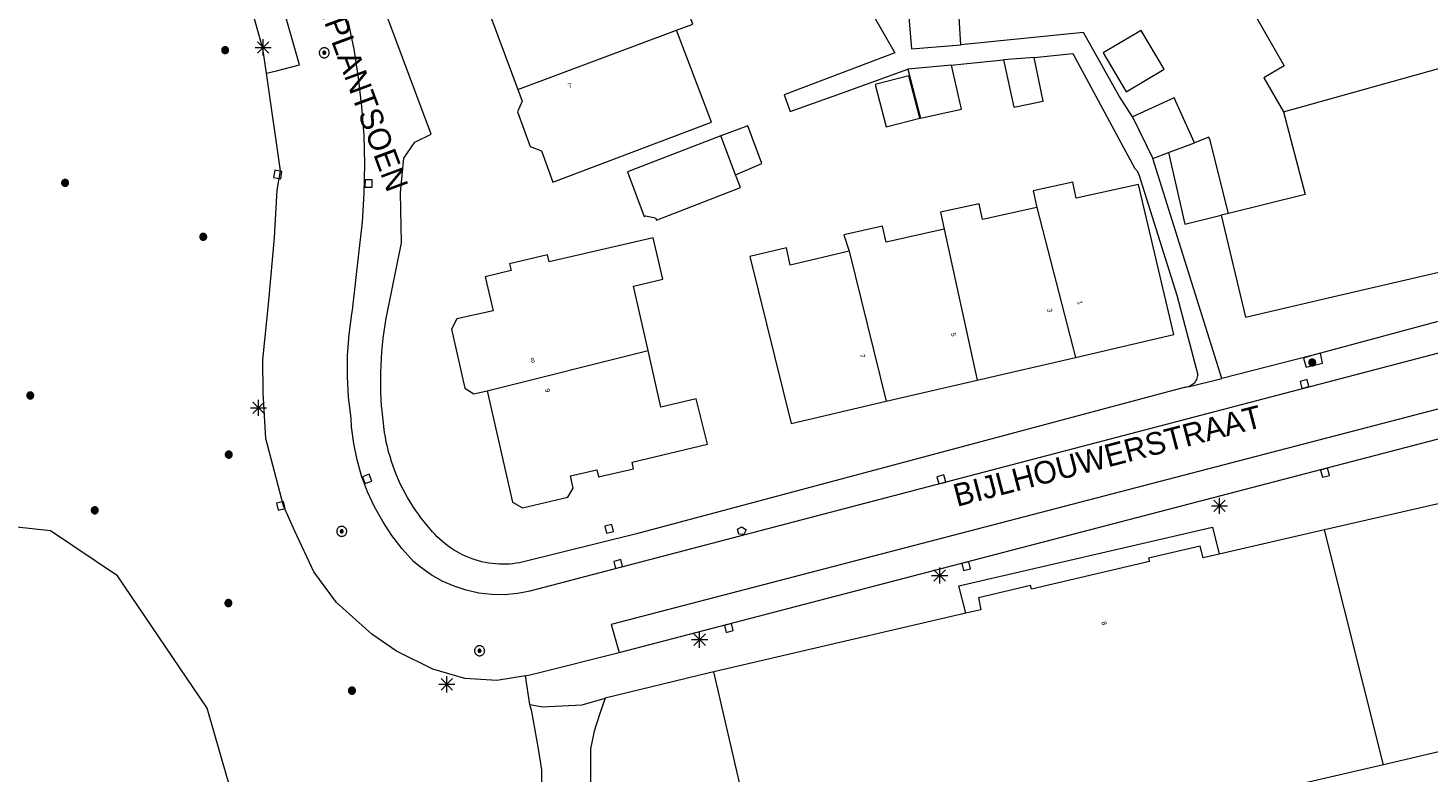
# Model space of a CAD drawing. Header units: metres. Extents: x 135779 to 137489, y 452643 to 455118.
# Tile 454 of 489: x 136792 to 136879, y 454827 to 454873. Entities that reach past the tile are written whole.
import ezdxf
from ezdxf.enums import TextEntityAlignment as Align

# ---------------------------------------------------------------- set-up
doc = ezdxf.new("R2010")
doc.units = ezdxf.units.M
for name, color, linetype, lineweight in [('KTop_BTD_Groenvoorziening', 62, 'Continuous', 13), ('KTop_NAR_Huisnummer (t)', 7, 'Continuous', 13), ('KTop_NAR_Huisnummer tijdelijk (t)', 7, 'Continuous', 13), ('KTop_OBW_Overig Plus', 1, 'Continuous', 13), ('KTop_ORL_Weg_Straatnaam (t)', 7, 'Continuous', 13), ('KTop_PAL_Lichtmast', 40, 'Continuous', 13), ('KTop_PND_Grondvlaksituatie van BAG-pand [tachy]', 1, 'Continuous', 13), ('KTop_PND_Pandscheiding', 40, 'Continuous', 13), ('KTop_PUT_Brandkraan of -put', 1, 'Continuous', 13), ('KTop_PUT_Inspectie- of rioolput', 15, 'Continuous', 13), ('KTop_PUT_Kolk', 15, 'Continuous', 13), ('KTop_VGO_Boom', 92, 'Continuous', 13), ('KTop_WGD_Parkeervlak', 251, 'Continuous', 13), ('KTop_WGD_Rijbaan_Lokale weg', 251, 'Continuous', 13), ('KTop_WGD_Voetpad', 251, 'Continuous', 13), ('KTop_WGD_Voetpad_achterpad', 251, 'Continuous', 13)]:
    doc.layers.add(name, color=color, linetype=linetype, lineweight=lineweight)
doc.styles.add('Style-ROVU', font='ROVU.shx')
doc.styles.add('Style-ROVUCURSIEF', font='ROVUCURSIEF.shx')

# ---------------------------------------------------------------- blocks, each defined once
blk = doc.blocks.new('PAL_Lichtmast')
at = {"layer": 'KTop_PAL_Lichtmast'}
for p, q in [((-0.354, -0.354), (0.354, 0.354)), ((0.354, -0.354), (-0.354, 0.354)), ((0, -0.5), (0, 0.5)), ((-0.5, 0), (0.5, 0))]:
    blk.add_line(p, q, dxfattribs=at)
blk = doc.blocks.new('PUT_Kolk')
at = {"layer": 'KTop_PUT_Kolk', "flags": 128}
blk.add_lwpolyline([(0.225, -0.225), (0.225, 0.225), (-0.225, 0.225), (-0.225, -0.225), (0.225, -0.225)], dxfattribs=at)
blk = doc.blocks.new('PUT_Brandkraan_of_-put')
at = {"layer": 'KTop_PUT_Brandkraan of -put'}
for p, q in [((-0.25, 0.034), (0, 0.25)), ((-0.158, -0.25), (-0.25, 0.034)), ((0, 0.25), (0.25, 0.033)), ((0.25, 0.033), (0.158, -0.25)), ((0.158, -0.25), (-0.158, -0.25))]:
    blk.add_line(p, q, dxfattribs=at)
blk = doc.blocks.new('PUT_Inspectie-_of_rioolput')
at = {"layer": 'KTop_PUT_Inspectie- of rioolput', "flags": 128}
for points in [[(0.31, 0), (0.308, 0.032), (0.303, 0.064), (0.294, 0.095), (0.283, 0.126), (0.268, 0.155), (0.25, 0.182), (0.23, 0.207), (0.207, 0.23), (0.182, 0.25), (0.154, 0.268), (0.126, 0.283), (0.095, 0.294), (0.064, 0.303), (0.032, 0.308), (0, 0.309), (-0.032, 0.308), (-0.064, 0.303), (-0.096, 0.294), (-0.126, 0.283), (-0.155, 0.268), (-0.182, 0.25), (-0.207, 0.23), (-0.23, 0.207), (-0.25, 0.182), (-0.268, 0.154), (-0.283, 0.126), (-0.294, 0.095), (-0.303, 0.064), (-0.308, 0.032), (-0.309, 0), (-0.308, -0.032), (-0.303, -0.064), (-0.294, -0.096), (-0.283, -0.126), (-0.268, -0.155), (-0.25, -0.182), (-0.23, -0.207), (-0.207, -0.23), (-0.182, -0.25), (-0.155, -0.268), (-0.126, -0.283), (-0.096, -0.294), (-0.064, -0.303), (-0.032, -0.308), (0, -0.309), (0.032, -0.308), (0.064, -0.303), (0.095, -0.294), (0.126, -0.283), (0.155, -0.268), (0.182, -0.25), (0.207, -0.23), (0.23, -0.207), (0.25, -0.182), (0.268, -0.155), (0.283, -0.126), (0.294, -0.096), (0.303, -0.064), (0.308, -0.032), (0.31, 0)], [(0.095, 0), (0.094, 0.009), (0.092, 0.019), (0.09, 0.029), (0.086, 0.038), (0.082, 0.047), (0.076, 0.055), (0.07, 0.063), (0.063, 0.07), (0.055, 0.076), (0.047, 0.082), (0.038, 0.086), (0.029, 0.09), (0.019, 0.092), (0.009, 0.094), (0, 0.094), (-0.01, 0.094), (-0.02, 0.092), (-0.029, 0.09), (-0.039, 0.086), (-0.048, 0.082), (-0.056, 0.076), (-0.064, 0.07), (-0.071, 0.063), (-0.077, 0.055), (-0.082, 0.047), (-0.087, 0.038), (-0.09, 0.029), (-0.093, 0.019), (-0.094, 0.009), (-0.095, 0), (-0.094, -0.01), (-0.093, -0.02), (-0.09, -0.029), (-0.087, -0.039), (-0.082, -0.048), (-0.077, -0.056), (-0.071, -0.064), (-0.064, -0.071), (-0.056, -0.077), (-0.047, -0.082), (-0.039, -0.087), (-0.029, -0.09), (-0.02, -0.093), (-0.01, -0.094), (0, -0.095), (0.009, -0.094), (0.019, -0.093), (0.029, -0.09), (0.038, -0.087), (0.047, -0.082), (0.055, -0.077), (0.063, -0.071), (0.07, -0.064), (0.076, -0.056), (0.082, -0.047), (0.086, -0.039), (0.09, -0.029), (0.092, -0.02), (0.094, -0.01), (0.095, 0)], [(0.035, 0), (0.034, 0.003), (0.034, 0.007), (0.033, 0.01), (0.031, 0.014), (0.03, 0.017), (0.028, 0.02), (0.026, 0.023), (0.023, 0.026), (0.02, 0.028), (0.017, 0.03), (0.014, 0.031), (0.01, 0.033), (0.007, 0.034), (0.003, 0.034), (0, 0.034), (-0.004, 0.034), (-0.007, 0.034), (-0.011, 0.033), (-0.014, 0.031), (-0.018, 0.03), (-0.021, 0.028), (-0.023, 0.026), (-0.026, 0.023), (-0.028, 0.02), (-0.03, 0.017), (-0.032, 0.014), (-0.033, 0.01), (-0.034, 0.007), (-0.035, 0.003), (-0.035, 0), (-0.035, -0.004), (-0.034, -0.007), (-0.033, -0.011), (-0.032, -0.014), (-0.03, -0.018), (-0.028, -0.021), (-0.026, -0.023), (-0.023, -0.026), (-0.021, -0.028), (-0.017, -0.03), (-0.014, -0.032), (-0.011, -0.033), (-0.007, -0.034), (-0.004, -0.035), (0, -0.035), (0.003, -0.035), (0.007, -0.034), (0.01, -0.033), (0.014, -0.032), (0.017, -0.03), (0.02, -0.028), (0.023, -0.026), (0.026, -0.023), (0.028, -0.021), (0.03, -0.017), (0.031, -0.014), (0.033, -0.011), (0.034, -0.007), (0.034, -0.004), (0.035, 0)], [(0.01, 0.02), (0.007, 0.02), (0.005, 0.021), (0.003, 0.022), (0.001, 0.022), (-0.001, 0.022), (-0.004, 0.022), (-0.006, 0.021), (-0.008, 0.02), (-0.01, 0.019), (-0.012, 0.018), (-0.014, 0.017), (-0.016, 0.015), (-0.017, 0.013), (-0.019, 0.012), (-0.02, 0.009), (-0.021, 0.007), (-0.022, 0.005), (-0.022, 0.003), (-0.022, 0.001), (-0.022, -0.001), (-0.022, -0.004), (-0.022, -0.006), (-0.021, -0.008), (-0.02, -0.01), (-0.019, -0.012), (-0.017, -0.014), (-0.016, -0.016), (-0.014, -0.017), (-0.012, -0.019), (-0.01, -0.02), (-0.008, -0.021), (-0.006, -0.022), (-0.003, -0.022), (-0.001, -0.022), (0.001, -0.022), (0.003, -0.022), (0.005, -0.022), (0.008, -0.021), (0.01, -0.02), (0.012, -0.019), (0.014, -0.017), (0.015, -0.016), (0.017, -0.014), (0.018, -0.012), (0.02, -0.01), (0.02, -0.008), (0.021, -0.006), (0.022, -0.003), (0.022, -0.001), (0.022, 0.001), (0.022, 0.003), (0.021, 0.005), (0.02, 0.008), (0.019, 0.01), (0.018, 0.012), (0.017, 0.014), (0.015, 0.015), (0.013, 0.017), (0.012, 0.018), (0.01, 0.02)]]:
    blk.add_lwpolyline(points, dxfattribs=at)
blk = doc.blocks.new('VGO_Boom')
at = {"layer": 'KTop_VGO_Boom', "flags": 128}
for points in [[(0.215, 0), (0.214, 0.022), (0.21, 0.045), (0.204, 0.066), (0.196, 0.087), (0.186, 0.108), (0.174, 0.126), (0.16, 0.144), (0.144, 0.16), (0.126, 0.174), (0.107, 0.186), (0.087, 0.196), (0.066, 0.204), (0.045, 0.21), (0.022, 0.214), (-0.001, 0.215), (-0.023, 0.214), (-0.045, 0.21), (-0.067, 0.204), (-0.088, 0.196), (-0.108, 0.186), (-0.127, 0.174), (-0.144, 0.16), (-0.16, 0.144), (-0.174, 0.126), (-0.187, 0.107), (-0.197, 0.087), (-0.205, 0.066), (-0.211, 0.045), (-0.214, 0.022), (-0.215, -0.001), (-0.214, -0.023), (-0.211, -0.045), (-0.205, -0.067), (-0.197, -0.088), (-0.187, -0.108), (-0.174, -0.127), (-0.16, -0.144), (-0.144, -0.16), (-0.127, -0.174), (-0.108, -0.187), (-0.088, -0.197), (-0.067, -0.205), (-0.045, -0.211), (-0.023, -0.214), (0, -0.215), (0.022, -0.214), (0.045, -0.211), (0.066, -0.205), (0.087, -0.197), (0.108, -0.187), (0.126, -0.174), (0.144, -0.16), (0.16, -0.144), (0.174, -0.127), (0.186, -0.108), (0.196, -0.088), (0.204, -0.067), (0.21, -0.045), (0.214, -0.023), (0.215, -0.001)], [(0.155, 0), (0.154, 0.016), (0.152, 0.032), (0.147, 0.048), (0.142, 0.063), (0.134, 0.078), (0.125, 0.091), (0.115, 0.104), (0.104, 0.115), (0.091, 0.125), (0.077, 0.134), (0.063, 0.142), (0.048, 0.147), (0.032, 0.152), (0.016, 0.154), (-0.001, 0.155), (-0.017, 0.154), (-0.033, 0.152), (-0.048, 0.147), (-0.064, 0.142), (-0.078, 0.134), (-0.092, 0.125), (-0.104, 0.115), (-0.116, 0.104), (-0.126, 0.091), (-0.135, 0.077), (-0.142, 0.063), (-0.148, 0.048), (-0.152, 0.032), (-0.155, 0.016), (-0.155, -0.001), (-0.155, -0.017), (-0.152, -0.033), (-0.148, -0.048), (-0.142, -0.064), (-0.135, -0.078), (-0.126, -0.092), (-0.116, -0.104), (-0.104, -0.116), (-0.092, -0.126), (-0.078, -0.135), (-0.064, -0.142), (-0.048, -0.148), (-0.033, -0.152), (-0.017, -0.155), (0, -0.155), (0.016, -0.155), (0.032, -0.152), (0.048, -0.148), (0.063, -0.142), (0.078, -0.135), (0.091, -0.126), (0.104, -0.116), (0.115, -0.104), (0.125, -0.092), (0.134, -0.078), (0.142, -0.064), (0.147, -0.048), (0.152, -0.033), (0.154, -0.017), (0.155, -0.001)], [(0.095, 0), (0.094, 0.01), (0.093, 0.02), (0.09, 0.029), (0.087, 0.039), (0.082, 0.048), (0.077, 0.056), (0.071, 0.064), (0.064, 0.071), (0.056, 0.077), (0.047, 0.082), (0.039, 0.087), (0.029, 0.09), (0.02, 0.093), (0.01, 0.094), (-0.001, 0.095), (-0.01, 0.094), (-0.02, 0.093), (-0.03, 0.09), (-0.039, 0.087), (-0.048, 0.082), (-0.056, 0.077), (-0.064, 0.071), (-0.071, 0.064), (-0.077, 0.056), (-0.083, 0.047), (-0.087, 0.039), (-0.091, 0.029), (-0.093, 0.02), (-0.095, 0.01), (-0.095, -0.001), (-0.095, -0.01), (-0.093, -0.02), (-0.091, -0.03), (-0.087, -0.039), (-0.083, -0.048), (-0.077, -0.056), (-0.071, -0.064), (-0.064, -0.071), (-0.056, -0.077), (-0.048, -0.083), (-0.039, -0.087), (-0.03, -0.091), (-0.02, -0.093), (-0.01, -0.095), (0, -0.095), (0.01, -0.095), (0.02, -0.093), (0.029, -0.091), (0.039, -0.087), (0.048, -0.083), (0.056, -0.077), (0.064, -0.071), (0.071, -0.064), (0.077, -0.056), (0.082, -0.048), (0.087, -0.039), (0.09, -0.03), (0.093, -0.02), (0.094, -0.01), (0.095, -0.001)], [(0.035, 0), (0.035, 0.004), (0.034, 0.007), (0.033, 0.011), (0.032, 0.014), (0.03, 0.018), (0.028, 0.021), (0.026, 0.023), (0.023, 0.026), (0.021, 0.028), (0.017, 0.03), (0.014, 0.032), (0.011, 0.033), (0.007, 0.034), (0.004, 0.035), (-0.001, 0.035), (-0.004, 0.035), (-0.008, 0.034), (-0.011, 0.033), (-0.015, 0.032), (-0.018, 0.03), (-0.021, 0.028), (-0.024, 0.026), (-0.027, 0.023), (-0.029, 0.021), (-0.031, 0.017), (-0.032, 0.014), (-0.034, 0.011), (-0.035, 0.007), (-0.035, 0.004), (-0.035, -0.001), (-0.035, -0.004), (-0.035, -0.008), (-0.034, -0.011), (-0.032, -0.015), (-0.031, -0.018), (-0.029, -0.021), (-0.027, -0.024), (-0.024, -0.027), (-0.021, -0.029), (-0.018, -0.031), (-0.015, -0.032), (-0.011, -0.034), (-0.008, -0.035), (-0.004, -0.035), (0, -0.035), (0.004, -0.035), (0.007, -0.035), (0.011, -0.034), (0.014, -0.032), (0.018, -0.031), (0.021, -0.029), (0.023, -0.027), (0.026, -0.024), (0.028, -0.021), (0.03, -0.018), (0.032, -0.015), (0.033, -0.011), (0.034, -0.008), (0.035, -0.004), (0.035, 0)]]:
    blk.add_lwpolyline(points, dxfattribs=at)

msp = doc.modelspace()

# ---------------------------------------------------------------- linework, layer by layer
at = {"layer": 'KTop_BTD_Groenvoorziening', "flags": 128}
for points in [[(136872.101, 454852.975), (136871.556, 454852.828)], [(136806.259, 454818.863), (136805.516, 454823.124), (136804.361, 454826.591), (136803.09, 454830.982), (136797.543, 454839.187), (136793.382, 454841.961), (136788.066, 454842.539), (136783.97, 454841.745)]]:
    msp.add_lwpolyline(points, dxfattribs=at)
at = {"layer": 'KTop_OBW_Overig Plus', "flags": 128}
for points in [[(136844.493, 454869.63), (136845.173, 454867.009), (136847.258, 454867.55), (136846.578, 454870.171), (136844.493, 454869.63)], [(136866.401, 454861.64), (136865.254, 454866.162), (136865.175, 454866.358), (136864.29, 454866.003)], [(136862.666, 454865.422), (136863.694, 454860.972), (136865.943, 454861.527)]]:
    msp.add_lwpolyline(points, dxfattribs=at)
at = {"layer": 'KTop_PND_Grondvlaksituatie van BAG-pand [tachy]', "flags": 128}
for points in [[(136832.189, 454872.988), (136833.197, 454873.37), (136832.385, 454875.514), (136831.406, 454875.143), (136830.098, 454878.6)], [(136849.805, 454872.088), (136849.449, 454877.829), (136846.826, 454877.64)], [(136820.255, 454874.935), (136822.356, 454869.314)], [(136846.506, 454874.795), (136846.738, 454871.841), (136849.805, 454872.088)], [(136868.086, 454873.848), (136869.853, 454870.787), (136868.577, 454870.032), (136869.812, 454867.943)], [(136822.356, 454869.314), (136822.625, 454868.595), (136822.34, 454867.94), (136823.107, 454865.791), (136823.817, 454865.526), (136824.528, 454863.566), (136834.349, 454867.29), (136832.189, 454872.988)], [(136858.622, 454871.594), (136860.044, 454869.179), (136862.403, 454870.568), (136860.981, 454872.983), (136858.622, 454871.594)], [(136852.443, 454871.153), (136853.092, 454868.231), (136854.906, 454868.588), (136854.358, 454871.3)], [(136854.358, 454871.3), (136852.443, 454871.153)], [(136846.518, 454870.588), (136847.309, 454867.54), (136849.838, 454868.09), (136849.235, 454870.831)], [(136849.235, 454870.831), (136846.518, 454870.588)], [(136864.29, 454866.003), (136863.035, 454868.795), (136860.439, 454867.628)], [(136869.812, 454867.943), (136871.154, 454862.812), (136866.401, 454861.64)], [(136835.844, 454864.039), (136837.474, 454864.723), (136836.601, 454867.056), (136834.925, 454866.449)], [(136860.439, 454867.628), (136861.713, 454865.05)], [(136834.925, 454866.449), (136829.143, 454864.213), (136830.18, 454861.441), (136830.271, 454861.481), (136830.891, 454861.364), (136830.952, 454861.211), (136836.144, 454863.243), (136835.844, 454864.039)], [(136861.713, 454865.05), (136862.666, 454865.422)], [(136862.666, 454865.422), (136864.29, 454866.003)], [(136856.919, 454852.719), (136863.01, 454854.132), (136860.819, 454863.427), (136856.962, 454862.579), (136856.742, 454863.582), (136854.287, 454863.042), (136854.515, 454862.006)], [(136854.515, 454862.006), (136851.147, 454861.263), (136850.932, 454862.237), (136848.549, 454861.711), (136848.782, 454860.657)], [(136866.401, 454861.64), (136865.943, 454861.527)], [(136865.943, 454861.527), (136867.45, 454855.216), (136870.554, 454855.935), (136871.96, 454856.26), (136887.447, 454859.847)], [(136830.42, 454853.149), (136829.519, 454857.122), (136831.333, 454857.556), (136830.738, 454860.118), (136824.284, 454858.631), (136824.188, 454859.064), (136821.842, 454858.514), (136821.935, 454858.091), (136820.32, 454857.708), (136820.821, 454855.607), (136818.565, 454855.111), (136818.234, 454854.457), (136819.069, 454850.807), (136819.631, 454850.453), (136820.449, 454850.644)], [(136848.782, 454860.657), (136845.176, 454859.861), (136844.96, 454860.839), (136842.544, 454860.305), (136842.893, 454859.296)], [(136842.893, 454859.296), (136839.237, 454858.434), (136838.993, 454859.496), (136836.728, 454858.97), (136839.289, 454848.629), (136845.184, 454849.997)], [(136820.449, 454850.644), (136822.026, 454843.737), (136822.644, 454843.394), (136825.449, 454844.057), (136825.787, 454844.62), (136825.618, 454845.38), (136827.255, 454845.744), (136827.348, 454845.322), (136829.526, 454845.806), (136829.433, 454846.226), (136834.106, 454847.339), (136833.395, 454850.143), (136831.221, 454849.622), (136830.42, 454853.149)], [(136850.821, 454851.304), (136856.919, 454852.719)], [(136845.184, 454849.997), (136850.821, 454851.304)], [(136888.861, 454845.83), (136885.938, 454845.148), (136885.804, 454845.671), (136880.615, 454844.447), (136880.746, 454843.949), (136872.334, 454842.02)], [(136910.708, 454842.785), (136911.464, 454839.552), (136898.23, 454836.485), (136899.1, 454832.848), (136888.622, 454830.408), (136888.589, 454830.519), (136884.597, 454829.59), (136884.622, 454829.483), (136875.996, 454827.476)], [(136872.334, 454842.02), (136865.817, 454840.525)], [(136865.817, 454840.525), (136864.821, 454840.297), (136864.64, 454841.015), (136861.445, 454840.274), (136861.495, 454840.06), (136854.181, 454838.358), (136854.131, 454838.572), (136850.892, 454837.819), (136851.037, 454837.076), (136850.105, 454836.859)], [(136850.105, 454836.859), (136834.503, 454833.221)], [(136863.208, 454823.728), (136854.533, 454821.71), (136854.363, 454822.44), (136837.878, 454818.604), (136834.503, 454833.221)], [(136875.996, 454827.476), (136868.056, 454825.629), (136868.226, 454824.896), (136863.208, 454823.728)]]:
    msp.add_lwpolyline(points, dxfattribs=at)
at = {"layer": 'KTop_PND_Pandscheiding', "flags": 128}
for points in [[(136822.356, 454869.314), (136832.189, 454872.988)], [(136869.812, 454867.943), (136880.602, 454870.951)], [(136835.844, 454864.039), (136834.925, 454866.449)], [(136854.515, 454862.006), (136856.919, 454852.719)], [(136848.782, 454860.657), (136850.821, 454851.304)], [(136842.893, 454859.296), (136845.184, 454849.997)], [(136820.449, 454850.644), (136830.42, 454853.149)], [(136875.996, 454827.476), (136872.334, 454842.02)]]:
    msp.add_lwpolyline(points, dxfattribs=at)
at = {"layer": 'KTop_WGD_Parkeervlak', "flags": 128}
msp.add_lwpolyline([(136806.768, 454870.327), (136806.547, 454871.857), (136804.116, 454880.505), (136801.805, 454886.649), (136797.1, 454899.171), (136795.574, 454903.189), (136793.777, 454908.312), (136793.566, 454908.884)], dxfattribs=at)
at = {"layer": 'KTop_WGD_Rijbaan_Lokale weg', "flags": 128}
for points in [[(136806.768, 454870.327), (136807.387, 454870.482), (136808.829, 454870.842), (136806.78, 454878.023), (136795.083, 454909.356)], [(136889.346, 454855.585), (136823.104, 454838.226), (136822.78, 454838.165), (136822.32, 454838.079), (136821.526, 454838.011), (136820.728, 454838.022), (136819.936, 454838.114), (136819.157, 454838.284), (136818.399, 454838.532), (136817.67, 454838.854), (136816.976, 454839.248), (136816.326, 454839.709), (136815.891, 454840.077), (136815.19, 454840.847), (136814.55, 454841.668), (136813.975, 454842.536), (136813.469, 454843.445), (136813.033, 454844.391), (136812.672, 454845.367), (136812.387, 454846.368), (136812.179, 454847.388), (136812.05, 454848.421), (136812.015, 454848.956), (136811.865, 454850.244), (136811.794, 454851.539), (136811.803, 454852.835), (136811.892, 454854.129), (136812.061, 454855.414), (136812.1, 454855.645), (136812.523, 454859.318), (136812.716, 454861.101), (136812.83, 454862.891), (136812.863, 454864.684), (136812.817, 454866.476), (136812.69, 454868.265), (136812.484, 454870.047), (136812.199, 454871.817), (136811.835, 454873.573)], [(136822.818, 454832.985), (136821.059, 454832.682), (136819.069, 454832.808), (136817.092, 454833.402), (136814.84, 454834.519), (136813.295, 454835.558), (136811.107, 454837.522), (136809.71, 454839.429), (136808.526, 454841.95), (136807.821, 454843.511), (136806.736, 454847.691), (136806.568, 454850.515), (136806.541, 454852.556), (136806.925, 454856.22), (136807.266, 454860.138), (136807.437, 454863.082), (136807.642, 454864.276), (136806.768, 454870.327)], [(136896.512, 454853.98), (136893.174, 454853.11), (136828.144, 454836.159), (136828.625, 454834.426)], [(136822.818, 454832.985), (136823.534, 454833.142), (136828.625, 454834.426)]]:
    msp.add_lwpolyline(points, dxfattribs=at)
at = {"layer": 'KTop_WGD_Voetpad', "flags": 128}
for points in [[(136863.89, 454850.885), (136863.813, 454850.867), (136863.733, 454850.856), (136863.653, 454850.853), (136829.712, 454841.789), (136822.619, 454840.022), (136822.463, 454839.991), (136822.252, 454839.957), (136822.039, 454839.93), (136821.826, 454839.911), (136821.612, 454839.9), (136821.398, 454839.897), (136821.184, 454839.903), (136820.971, 454839.916), (136820.758, 454839.937), (136820.546, 454839.966), (136820.335, 454840.003), (136820.126, 454840.048), (136819.918, 454840.101), (136819.713, 454840.161), (136819.51, 454840.229), (136819.31, 454840.305), (136819.112, 454840.388), (136818.918, 454840.478), (136818.728, 454840.575), (136818.541, 454840.68), (136818.358, 454840.791), (136818.18, 454840.91), (136818.006, 454841.034), (136817.837, 454841.166), (136817.673, 454841.303), (136817.514, 454841.446), (136817.36, 454841.596), (136817.213, 454841.751), (136817.071, 454841.911), (136816.958, 454842.035), (136816.756, 454842.268), (136816.559, 454842.505), (136816.369, 454842.747), (136816.186, 454842.994), (136816.009, 454843.246), (136815.838, 454843.502), (136815.674, 454843.763), (136815.517, 454844.028), (136815.367, 454844.296), (136815.224, 454844.569), (136815.088, 454844.845), (136814.96, 454845.125), (136814.838, 454845.408), (136814.724, 454845.694), (136814.618, 454845.983), (136814.519, 454846.274), (136814.428, 454846.568), (136814.344, 454846.864), (136814.268, 454847.163), (136814.2, 454847.463), (136814.139, 454847.765), (136814.087, 454848.068), (136813.917, 454849.584), (136813.908, 454849.701), (136813.882, 454850.121), (136813.864, 454850.541), (136813.854, 454850.961), (136813.852, 454851.382), (136813.858, 454851.803), (136813.872, 454852.223), (136813.894, 454852.643), (136813.924, 454853.062), (136813.962, 454853.481), (136814.008, 454853.899), (136814.062, 454854.316), (136814.123, 454854.732), (136814.193, 454855.147), (136814.249, 454855.445), (136815.136, 454859.824), (136815.08, 454862.909), (136815.294, 454865.059), (136815.973, 454866.044), (136816.979, 454866.55), (136812.478, 454878.615)], [(136887.447, 454859.847), (136888.133, 454857.289), (136872.101, 454852.975)], [(136828.625, 454834.426), (136894.137, 454851.515), (136895.79, 454851.946), (136896.512, 454853.98)], [(136871.556, 454852.828), (136865.975, 454851.413)], [(136871.556, 454852.828), (136871.039, 454852.663), (136871.215, 454852.11), (136872.214, 454852.364), (136872.101, 454852.975)], [(136863.89, 454850.885), (136865.975, 454851.413)], [(136850.105, 454836.859), (136849.691, 454838.552), (136865.406, 454842.192), (136865.817, 454840.525)], [(136834.503, 454833.221), (136834.222, 454833.174), (136827.758, 454831.598)], [(136823.094, 454831.197), (136822.818, 454832.985)], [(136823.094, 454831.197), (136823.901, 454831.064), (136824.225, 454831.081), (136826.345, 454831.194), (136827.758, 454831.598)], [(136827.758, 454831.598), (136827.433, 454830.638), (136827.072, 454829.551), (136826.86, 454828.45), (136826.872, 454824.214)], [(136806.259, 454818.863), (136808.641, 454818.908), (136810.962, 454818.899), (136812.777, 454818.809), (136814.59, 454818.911), (136817.24, 454819.012), (136818.988, 454819.475), (136820.281, 454820.125), (136821.228, 454820.726), (136822.189, 454821.603), (136823.235, 454823.104), (136823.702, 454824.131), (136823.836, 454825.385), (136823.835, 454827.152), (136823.638, 454828.465), (136823.209, 454830.774), (136823.094, 454831.197)]]:
    msp.add_lwpolyline(points, dxfattribs=at)
at = {"layer": 'KTop_WGD_Voetpad_achterpad', "flags": 128}
for points in [[(136834.762, 454892.996), (136833.642, 454892.586), (136845.707, 454871.59), (136838.854, 454868.995), (136839.232, 454867.95), (136842.472, 454869.113), (136846.518, 454870.588)], [(136860.439, 454867.628), (136859.602, 454868.955), (136857.412, 454872.848), (136849.805, 454872.088)], [(136854.358, 454871.3), (136856.755, 454871.54), (136860.584, 454864.425), (136860.741, 454864.271), (136860.833, 454864.053), (136863.201, 454856.575), (136863.784, 454854.297), (136864.466, 454851.715), (136864.468, 454851.666), (136864.465, 454851.586), (136864.454, 454851.506), (136864.435, 454851.428), (136864.408, 454851.353), (136864.375, 454851.28), (136864.333, 454851.211), (136864.286, 454851.147), (136864.232, 454851.087), (136864.172, 454851.034), (136864.108, 454850.986), (136864.039, 454850.945), (136863.966, 454850.912), (136863.89, 454850.885)], [(136849.235, 454870.831), (136849.982, 454870.906), (136852.443, 454871.153)], [(136865.975, 454851.413), (136861.713, 454865.05)]]:
    msp.add_lwpolyline(points, dxfattribs=at)

# ---------------------------------------------------------------- block references
at = {"layer": 'KTop_PAL_Lichtmast'}
for p in [(136806.57, 454871.927), (136806.28, 454849.59), (136865.832, 454843.514), (136848.495, 454839.205), (136833.619, 454835.224), (136817.954, 454832.457)]:
    msp.add_blockref('PAL_Lichtmast', p, dxfattribs=at)
at = {"layer": 'KTop_PUT_Brandkraan of -put', "rotation": 284.6844100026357}
msp.add_blockref('PUT_Brandkraan_of_-put', (136836.253, 454841.971), dxfattribs=at)
at = {"layer": 'KTop_PUT_Inspectie- of rioolput'}
for p, rotation in [((136810.355, 454871.593), 195.9253716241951), ((136811.438, 454841.935), 29.10274730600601), ((136819.976, 454834.534), 266.3770632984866)]:
    msp.add_blockref('PUT_Inspectie-_of_rioolput', p, dxfattribs=dict(at, rotation=rotation))
at = {"layer": 'KTop_PUT_Kolk'}
for p, rotation in [((136807.471, 454864.049), 350.2577712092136), ((136813.1, 454863.492), 178.9455954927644), ((136871.102, 454851.066), 284.6844100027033), ((136813.006, 454845.181), 200.2982771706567), ((136848.601, 454845.154), 284.6844099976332), ((136872.375, 454845.566), 104.6199839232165), ((136807.665, 454843.514), 14.55110322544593), ((136828.006, 454842.085), 283.9887171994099), ((136828.567, 454839.915), 284.6844100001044), ((136850.137, 454839.776), 104.6199839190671), ((136835.423, 454835.942), 104.6199839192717)]:
    msp.add_blockref('PUT_Kolk', p, dxfattribs=dict(at, rotation=rotation))
at = {"layer": 'KTop_VGO_Boom'}
for p in [(136804.212, 454871.756), (136794.292, 454863.533), (136802.852, 454860.188), (136871.582, 454852.398), (136792.134, 454850.357), (136804.435, 454846.691), (136796.13, 454843.239), (136804.41, 454837.491), (136812.071, 454832.063)]:
    msp.add_blockref('VGO_Boom', p, dxfattribs=at)

# ---------------------------------------------------------------- texts
at = {"layer": 'KTop_NAR_Huisnummer (t)', "style": 'Style-ROVU'}
for s, rotation, p in [('3', 283, (136855.347, 454855.517)), ('1', 283, (136857.218, 454855.995)), ('5', 283, (136849.381, 454854.018)), ('7', 283, (136843.741, 454852.696)), ('9', 282.9, (136824.214, 454850.555))]:
    msp.add_text(s, height=0.3, rotation=rotation, dxfattribs=at).set_placement(p, align=Align.MIDDLE_RIGHT)
at = {"layer": 'KTop_NAR_Huisnummer tijdelijk (t)', "style": 'Style-ROVUCURSIEF'}
for s, rotation, p in [('7', 20.5, (136825.469, 454869.52)), ('8', 12.9, (136823.163, 454852.515)), ('8', 284.8, (136858.655, 454836.354))]:
    msp.add_text(s, height=0.3, rotation=rotation, dxfattribs=at).set_placement(p, align=Align.MIDDLE_LEFT)
at = {"layer": 'KTop_ORL_Weg_Straatnaam (t)', "style": 'Style-ROVU'}
for s, rotation, p in [('PELMOLENPLANTSOEN', 290.3749, (136806.784, 454883.059)), ('BIJLHOUWERSTRAAT', 14.64738, (136849.563, 454843.45))]:
    msp.add_text(s, height=1.4, rotation=rotation, dxfattribs=at).set_placement(p)

doc.saveas('drawing.dxf')
